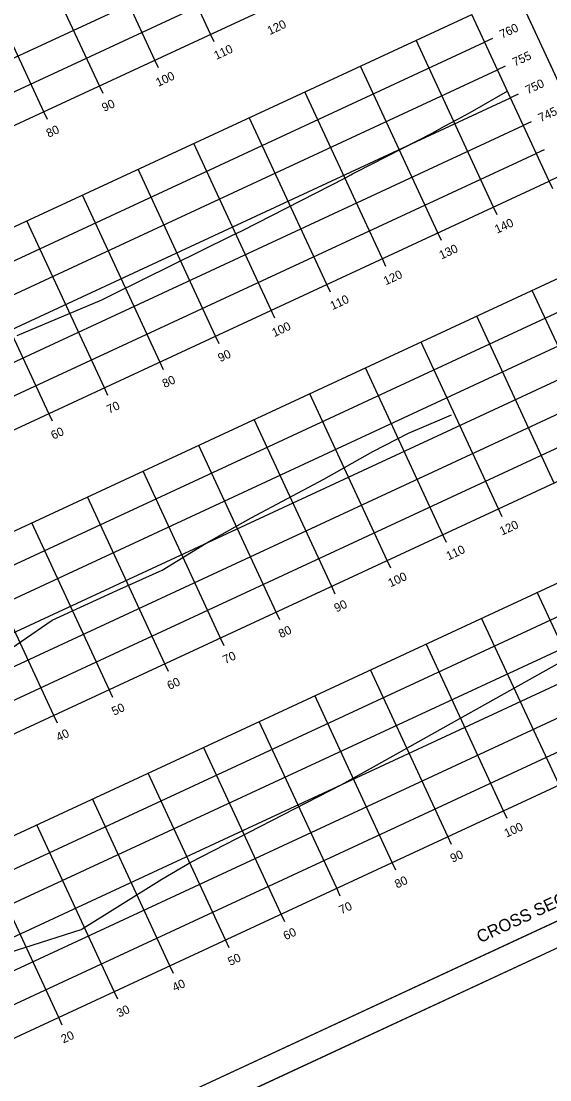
# Model space of a CAD drawing. Extents: x 1354696 to 1366163, y 660729 to 670380.
# Drawn here: x 1365818.9 to 1365905.1, y 664764.4 to 664937 of the extents above; entities that cross this region are included whole.
import ezdxf

# ---------------------------------------------------------------- set-up
doc = ezdxf.new("R2010")
doc.units = 0
for name, color, linetype in [('R_Axis', 7, 'Continuous'), ('R_Axis Annot', 7, 'Continuous'), ('R_Border', 7, 'Continuous'), ('R_Draft', 7, 'Continuous'), ('R_Exist Surface', 7, 'Continuous'), ('R_Grid', 7, 'Continuous'), ('R_No Plot', 7, 'Continuous')]:
    doc.layers.add(name, color=color, linetype=linetype)

msp = doc.modelspace()

# ---------------------------------------------------------------- linework, layer by layer
at = {"layer": 'R_Axis'}
for p, q in [((1365613.98, 664825.42), (1365886.08, 664951.75)), ((1365905.03, 664910.94), (1365892.4, 664938.15)), ((1365850.39, 664933.64), (1365849.8, 664934.91)), ((1365895.77, 664934.2), (1365894.5, 664933.61)), ((1365841.32, 664929.43), (1365840.73, 664930.7)), ((1365897.88, 664929.67), (1365896.61, 664929.08)), ((1365832.25, 664925.22), (1365831.66, 664926.49)), ((1365899.99, 664925.13), (1365898.72, 664924.54)), ((1365823.18, 664921), (1365822.59, 664922.27)), ((1365902.09, 664920.6), (1365900.82, 664920.01)), ((1365904.2, 664916.06), (1365902.93, 664915.47)), ((1365906.3, 664911.53), (1365905.03, 664910.94)), ((1365632.93, 664784.61), (1365905.03, 664910.94)), ((1365905.62, 664909.67), (1365905.03, 664910.94)), ((1365896.55, 664905.45), (1365895.96, 664906.72)), ((1365887.48, 664901.24), (1365886.89, 664902.51)), ((1365878.41, 664897.03), (1365877.82, 664898.3)), ((1365869.34, 664892.82), (1365868.75, 664894.09)), ((1365860.27, 664888.61), (1365859.68, 664889.88)), ((1365851.2, 664884.4), (1365850.61, 664885.67)), ((1365842.13, 664880.19), (1365841.54, 664881.46)), ((1365833.06, 664875.98), (1365832.47, 664877.25)), ((1365823.99, 664871.77), (1365823.4, 664873.04)), ((1365651.88, 664743.79), (1365923.98, 664870.12)), ((1365897.36, 664856.22), (1365896.77, 664857.49)), ((1365888.29, 664852.01), (1365887.7, 664853.28)), ((1365879.22, 664847.8), (1365878.63, 664849.06)), ((1365870.15, 664843.58), (1365869.56, 664844.85)), ((1365861.08, 664839.37), (1365860.49, 664840.64)), ((1365852.01, 664835.16), (1365851.42, 664836.43)), ((1365842.94, 664830.95), (1365842.35, 664832.22)), ((1365670.83, 664702.97), (1365942.93, 664829.3)), ((1365833.87, 664826.74), (1365833.28, 664828.01)), ((1365824.8, 664822.53), (1365824.21, 664823.8)), ((1365898.17, 664806.98), (1365897.58, 664808.25)), ((1365889.1, 664802.77), (1365888.51, 664804.04)), ((1365880.03, 664798.56), (1365879.44, 664799.83)), ((1365870.96, 664794.35), (1365870.37, 664795.62)), ((1365861.89, 664790.14), (1365861.3, 664791.41)), ((1365852.82, 664785.92), (1365852.23, 664787.19)), ((1365843.75, 664781.71), (1365843.16, 664782.98)), ((1365834.68, 664777.5), (1365834.09, 664778.77)), ((1365825.61, 664773.29), (1365825.02, 664774.56))]:
    msp.add_line(p, q, dxfattribs=at)
at = {"layer": 'R_Border'}
for q in [(1365872.25, 665000.96), (1365671.99, 664681.46)]:
    msp.add_line((1365958.77, 664814.61), q, dxfattribs=at)
at = {"layer": 'R_Exist Surface'}
for points in [[(1365818.25, 664885.79), (1365832.08, 664891.58), (1365833.91, 664892.49), (1365853.16, 664902.05), (1365854.89, 664902.85), (1365871.8, 664911.47), (1365872.69, 664911.99), (1365872.96, 664912.13), (1365873.58, 664912.45), (1365885.93, 664918.75), (1365887.95, 664919.92), (1365890.14, 664921.05), (1365892.53, 664922.36), (1365897.92, 664925.47), (1365898.22, 664925.62)], [(1365810.75, 664830.28), (1365818.91, 664835.88), (1365823.96, 664839.34), (1365834.53, 664844.16), (1365841.9, 664847.48), (1365849.07, 664851.91), (1365856.41, 664856.05), (1365868.26, 664862.34), (1365876.25, 664866.85), (1365882.09, 664869.85), (1365887.59, 664872.16), (1365889.13, 664872.85)], [(1365812.4, 664783.74), (1365819.49, 664785.95), (1365828.7, 664788.89), (1365841.85, 664797.08), (1365846.56, 664799.85), (1365871.11, 664812.51), (1365876.38, 664815.42), (1365908.65, 664833.49)]]:
    msp.add_lwpolyline(points, dxfattribs=at)
at = {"layer": 'R_Grid'}
for p, q in [((1365849.8, 664934.91), (1365837.17, 664962.12)), ((1365609.77, 664834.49), (1365881.87, 664960.82)), ((1365840.73, 664930.7), (1365828.1, 664957.91)), ((1365611.87, 664829.96), (1365883.98, 664956.29)), ((1365831.66, 664926.49), (1365819.03, 664953.7)), ((1365613.98, 664825.42), (1365886.08, 664951.75)), ((1365822.59, 664922.27), (1365809.96, 664949.48)), ((1365620.29, 664811.82), (1365892.4, 664938.15)), ((1365905.03, 664910.94), (1365892.4, 664938.15)), ((1365622.4, 664807.28), (1365894.5, 664933.61)), ((1365895.96, 664906.72), (1365883.33, 664933.94)), ((1365624.51, 664802.75), (1365896.61, 664929.08)), ((1365886.89, 664902.51), (1365874.26, 664929.72)), ((1365877.82, 664898.3), (1365865.19, 664925.51)), ((1365626.61, 664798.21), (1365898.72, 664924.54)), ((1365628.72, 664793.68), (1365900.82, 664920.01)), ((1365868.75, 664894.09), (1365856.12, 664921.3)), ((1365859.68, 664889.88), (1365847.05, 664917.09)), ((1365630.82, 664789.14), (1365902.93, 664915.47)), ((1365850.61, 664885.67), (1365837.98, 664912.88)), ((1365632.93, 664784.61), (1365905.03, 664910.94)), ((1365841.54, 664881.46), (1365828.91, 664908.67)), ((1365832.47, 664877.25), (1365819.84, 664904.46)), ((1365823.4, 664873.04), (1365810.77, 664900.25)), ((1365639.24, 664771), (1365911.35, 664897.33)), ((1365641.35, 664766.46), (1365913.45, 664892.8)), ((1365914.91, 664865.91), (1365902.28, 664893.12)), ((1365905.84, 664861.7), (1365893.21, 664888.91)), ((1365643.46, 664761.93), (1365915.56, 664888.26)), ((1365645.56, 664757.39), (1365917.66, 664883.73)), ((1365896.77, 664857.49), (1365884.14, 664884.7)), ((1365887.7, 664853.28), (1365875.07, 664880.49)), ((1365647.67, 664752.86), (1365919.77, 664879.19)), ((1365878.63, 664849.06), (1365866, 664876.28)), ((1365649.77, 664748.32), (1365921.88, 664874.66)), ((1365869.56, 664844.85), (1365856.93, 664872.06)), ((1365651.88, 664743.79), (1365923.98, 664870.12)), ((1365860.49, 664840.64), (1365847.86, 664867.85)), ((1365851.42, 664836.43), (1365838.79, 664863.64)), ((1365842.35, 664832.22), (1365829.72, 664859.43)), ((1365658.19, 664730.18), (1365930.3, 664856.51)), ((1365833.28, 664828.01), (1365820.65, 664855.22)), ((1365660.3, 664725.65), (1365932.4, 664851.98)), ((1365824.21, 664823.8), (1365811.58, 664851.01)), ((1365662.4, 664721.11), (1365934.51, 664847.44)), ((1365915.72, 664816.67), (1365903.09, 664843.88)), ((1365664.51, 664716.58), (1365936.61, 664842.91)), ((1365906.65, 664812.46), (1365894.02, 664839.67)), ((1365666.62, 664712.04), (1365938.72, 664838.37)), ((1365897.58, 664808.25), (1365884.95, 664835.46)), ((1365668.72, 664707.51), (1365940.83, 664833.84)), ((1365888.51, 664804.04), (1365875.88, 664831.25)), ((1365670.83, 664702.97), (1365942.93, 664829.3)), ((1365879.44, 664799.83), (1365866.81, 664827.04)), ((1365870.37, 664795.62), (1365857.74, 664822.83)), ((1365861.3, 664791.41), (1365848.67, 664818.62)), ((1365852.23, 664787.19), (1365839.6, 664814.4)), ((1365843.16, 664782.98), (1365830.53, 664810.19)), ((1365834.09, 664778.77), (1365821.46, 664805.98)), ((1365825.02, 664774.56), (1365812.39, 664801.77))]:
    msp.add_line(p, q, dxfattribs=at)
at = {"layer": 'R_No Plot'}
msp.add_line((1365662.42, 664672.63), (1365964.76, 664813), dxfattribs=at)
for points in [[(1365572.58, 664866.13), (1365874.92, 665006.5), (1365964.76, 664813), (1365662.42, 664672.63)], [(1365797.64, 664966.32), (1365815.44, 664974.59), (1365819.6, 664965.62), (1365834.21, 664972.41), (1365855.25, 664982.18), (1365867.22, 664956.69), (1365888.27, 664966.46), (1365958.77, 664814.61), (1365671.99, 664681.46), (1365585.47, 664867.82)]]:
    msp.add_lwpolyline(points, close=True, dxfattribs=at)

# ---------------------------------------------------------------- texts
at = {"layer": 'R_Axis Annot'}
for s, p in [('120', (1365859.45, 664934.75)), ('760', (1365897.34, 664934.16)), ('110', (1365850.74, 664930.71)), ('755', (1365899.44, 664929.62)), ('100', (1365841.26, 664926.31)), ('750', (1365901.55, 664925.09)), ('90', (1365832.45, 664922.22)), ('745', (1365903.66, 664920.55)), ('80', (1365823.38, 664918.01)), ('140', (1365896.54, 664902.36)), ('130', (1365887.47, 664898.15)), ('120', (1365878.4, 664893.94)), ('110', (1365869.69, 664889.89)), ('100', (1365860.2, 664885.49)), ('90', (1365851.39, 664881.4)), ('80', (1365842.32, 664877.19)), ('70', (1365833.25, 664872.98)), ('60', (1365824.15, 664868.76)), ('120', (1365897.34, 664853.12)), ('110', (1365888.63, 664849.08)), ('100', (1365879.15, 664844.68)), ('90', (1365870.34, 664840.59)), ('80', (1365861.27, 664836.38)), ('70', (1365852.2, 664832.17)), ('60', (1365843.1, 664827.94)), ('50', (1365834.06, 664823.74)), ('40', (1365824.99, 664819.53)), ('100', (1365898.1, 664803.86)), ('90', (1365889.29, 664799.77)), ('80', (1365880.22, 664795.56)), ('70', (1365871.15, 664791.35)), ('60', (1365862.05, 664787.12)), ('50', (1365853.01, 664782.93)), ('40', (1365843.94, 664778.72)), ('30', (1365834.87, 664774.51)), ('20', (1365825.8, 664770.29))]:
    msp.add_text(s, height=1.4, rotation=24.9042, dxfattribs=at).set_placement(p)
at = {"layer": 'R_Draft'}
msp.add_text('CROSS SECTION STA. 10+00 TO STA. 12+36', height=2, rotation=24.9042, dxfattribs=at).set_placement((1365893.78, 664786.64))

doc.saveas('drawing.dxf')
